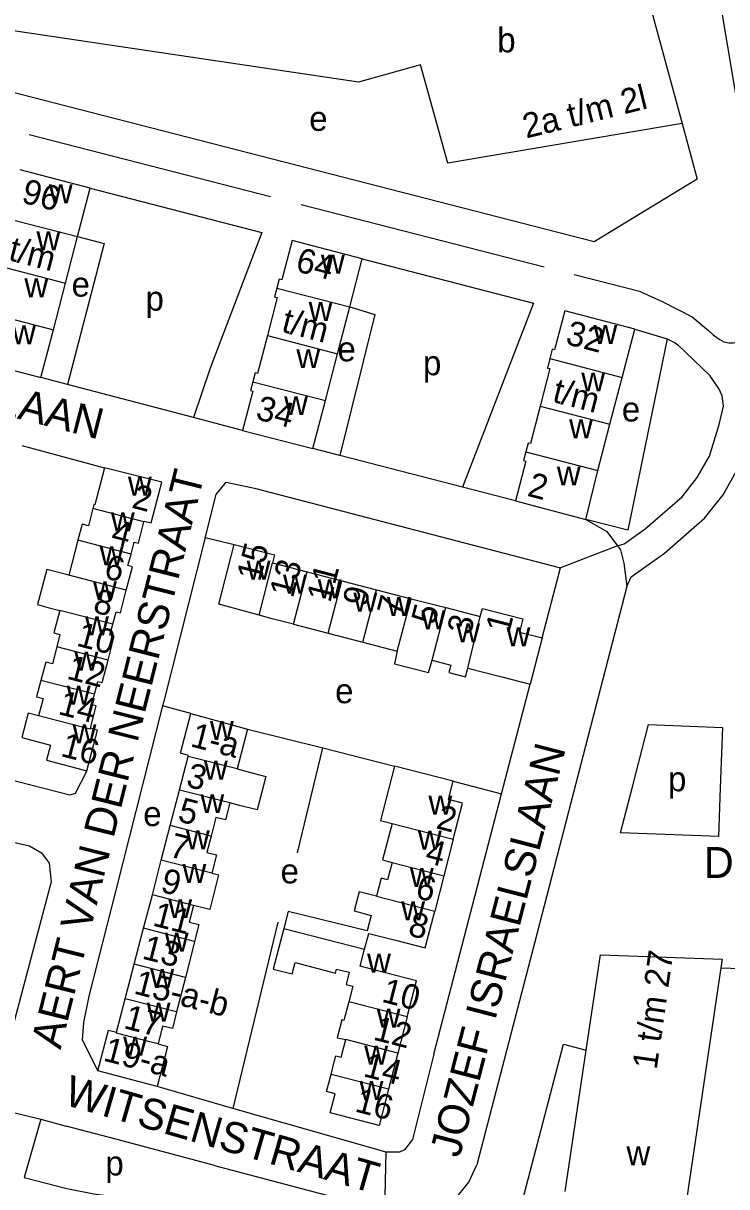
# Model space of a CAD drawing. Extents: x 163012 to 165277, y 382513 to 383987.
# Drawn here: x 164172.1 to 164286.1, y 383079.5 to 383268.2 of the extents above; entities that cross this region are included whole.
import ezdxf

# ---------------------------------------------------------------- set-up
doc = ezdxf.new("R2010")
doc.units = 0
for name, color, linetype in [('BLT_Basislijn', 7, 'Continuous'), ('BLT_Bebouwing', 7, 'Continuous'), ('BLT_Centroide', 7, 'Continuous'), ('BLT_Huisnummer', 7, 'Continuous'), ('BLT_Huisnummer_ tussenligend', 7, 'Continuous'), ('BLT_Huisnummer_reeks', 7, 'Continuous'), ('BLT_Onderverdeling_panden', 7, 'Continuous'), ('BLT_Straatnaam', 7, 'Continuous'), ('BLT_Vlakafsluiter', 7, 'Continuous')]:
    doc.layers.add(name, color=color, linetype=linetype)

msp = doc.modelspace()

# ---------------------------------------------------------------- linework, layer by layer
at = {"layer": 'BLT_Basislijn'}
for p, q in [((164278.85, 383251.93), (164281.32, 383242.91)), ((164182.93, 383241.49), (164210.77, 383234.27)), ((164227.03, 383230.01), (164254.77, 383222.82)), ((164271.19, 383218.62), (164276.45, 383217.06)), ((164276.45, 383217.06), (164270.07, 383185.98)), ((164179.28, 383209.61), (164174.96, 383210.74)), ((164187.08, 383207.57), (164179.28, 383209.61)), ((164199.68, 383204.28), (164187.08, 383207.57)), ((164207.64, 383202.19), (164199.68, 383204.28)), ((164171.86, 383199.75), (164185.27, 383196.1)), ((164223.39, 383198.1), (164219.02, 383199.23)), ((164243.25, 383192.97), (164223.39, 383198.1)), ((164251.86, 383190.75), (164243.25, 383192.97)), ((164270.07, 383185.98), (164263.24, 383187.74)), ((164201.59, 383184.83), (164206.29, 383183.7)), ((164256.19, 383168.54), (164259.14, 383179.91)), ((164249.62, 383143.26), (164254.25, 383161.02)), ((164199.23, 383156.26), (164194.65, 383157.52)), ((164208.41, 383153.75), (164220.64, 383150.73)), ((164216.53, 383133.67), (164220.64, 383150.73)), ((164220.64, 383150.73), (164232.26, 383147.73)), ((164241.75, 383145.29), (164249.62, 383143.26)), ((164238.62, 383101.01), (164249.62, 383143.26)), ((164213.35, 383122.42), (164206.03, 383092.23)), ((164206.03, 383092.23), (164193.8, 383095.81)), ((164170.1, 383091.69), (164174.95, 383090.47)), ((164174.95, 383090.47), (164179.06, 383089.37)), ((164187.08, 383087.25), (164179.06, 383089.37)), ((164199.45, 383083.97), (164187.08, 383087.25)), ((164203.06, 383082.96), (164199.45, 383083.97)), ((164203.06, 383082.96), (164227.61, 383076.48))]:
    msp.add_line(p, q, dxfattribs=at)
for points in [[(164291.86, 383231.28), (164279.61, 383304.09)], [(164281.32, 383242.91), (164264.6, 383232.79), (164167.66, 383257.68)], [(164212.18, 383240.05), (164173.02, 383250.11)], [(164256.51, 383228.67), (164217.14, 383238.78)], [(164180.89, 383233.61), (164185.21, 383232.5), (164179.28, 383209.61)], [(164210.77, 383234.27), (164202.38, 383212.26), (164199.68, 383204.28)], [(164272.17, 383224.65), (164261.35, 383227.43)], [(164272.17, 383224.65), (164275.63, 383223.09), (164280.5, 383220.6), (164283.15, 383218.41), (164283.9, 383217.7), (164284.86, 383216.97), (164285.65, 383216.54), (164286.42, 383216.37), (164287.16, 383216.37), (164287.95, 383216.53), (164288.74, 383216.9), (164289.7, 383217.85), (164290.82, 383219.29), (164292.14, 383221.04), (164292.96, 383222.46), (164293.46, 383223.78), (164293.68, 383224.91), (164293.66, 383225.79)], [(164225, 383222.2), (164229.05, 383221), (164223.39, 383198.1)], [(164254.77, 383222.82), (164243.25, 383192.97)], [(164276.45, 383217.06), (164277.74, 383216.4), (164278.18, 383216.04)], [(164285.59, 383206.14), (164285.37, 383207.77), (164284.84, 383208.98), (164283.38, 383211.1), (164278.18, 383216.04)], [(164269.92, 383176.86), (164270.61, 383178.43), (164275.99, 383182.3), (164282.49, 383187.94), (164285.5, 383191.75), (164287.9, 383196.02), (164289.7, 383201.81), (164292.48, 383213.42)], [(164268.4, 383183.46), (164269.49, 383183.79), (164272.89, 383186.22), (164278.85, 383191.4), (164281.33, 383194.54), (164283.28, 383198), (164284.87, 383203.14), (164285.59, 383206.14)], [(164201.59, 383184.83), (164201.67, 383185.14), (164203.37, 383191.77), (164204.96, 383193.77), (164209.59, 383192.82), (164259.14, 383179.91)], [(164263.24, 383187.74), (164266.68, 383185.77), (164268.4, 383183.46)], [(164201.59, 383184.83), (164194.79, 383158.04), (164194.65, 383157.52)], [(164268.4, 383183.46), (164268.88, 383182.81), (164269.42, 383180.65), (164269.92, 383176.86)], [(164269.92, 383176.86), (164254.93, 383119.05)], [(164194.65, 383157.52), (164187.08, 383127.63)], [(164270.82, 383144.4), (164273.44, 383154.48), (164285.39, 383154.01), (164285.04, 383144.23)], [(164182.4, 383147), (164180.48, 383143.32), (164179.62, 383143.05), (164158.52, 383148.46)], [(164285.04, 383144.23), (164284.76, 383136.34), (164268.88, 383136.93), (164270.82, 383144.4)], [(164155.69, 383138.68), (164173.1, 383134.8), (164175.07, 383133.67), (164176.28, 383132.01), (164176.6, 383128.98), (164168, 383096.77)], [(164187.08, 383127.63), (164182.71, 383110.43), (164181.84, 383106.16), (164181.63, 383103.33), (164184.18, 383098.35)], [(164254.93, 383119.05), (164245.58, 383083.09)], [(164285.13, 383115.03), (164323.49, 383113.71), (164339.9, 383111.29)], [(164370.33, 383052.83), (164251.23, 383070.43), (164259.63, 383102.63), (164263.34, 383101.65)], [(164238.62, 383101.01), (164235.19, 383087.19), (164233.87, 383085.54), (164233.08, 383085.16), (164230.93, 383085.13)], [(164230.93, 383085.13), (164206.03, 383092.23)], [(164174.95, 383090.47), (164172.24, 383081.04)], [(164239.38, 383075.67), (164239.63, 383075.74), (164241.87, 383077.25), (164244.29, 383080.29), (164245.58, 383083.09)], [(164172.24, 383081.04), (164179.13, 383079.22), (164183.55, 383078.36), (164193.56, 383077.04), (164198.39, 383076.57), (164201.71, 383075.98), (164205.94, 383074.65), (164210.15, 383072.83), (164211.54, 383071.85)]]:
    msp.add_lwpolyline(points, dxfattribs=at)
at = {"layer": 'BLT_Bebouwing'}
for p, q in [((164267.45, 383294.04), (164278.85, 383251.93)), ((164178.93, 383226.05), (164180.89, 383233.61)), ((164176.97, 383218.5), (164178.93, 383226.05)), ((164223.02, 383214.6), (164225, 383222.2)), ((164174.96, 383210.74), (164176.97, 383218.5)), ((164221.05, 383207.02), (164223.02, 383214.6)), ((164163.56, 383213.7), (164174.96, 383210.74)), ((164267.18, 383203.18), (164269.15, 383210.78)), ((164219.02, 383199.23), (164221.05, 383207.02)), ((164265.23, 383195.69), (164267.18, 383203.18)), ((164207.64, 383202.19), (164219.02, 383199.23)), ((164194.54, 383193.77), (164185.27, 383196.1)), ((164263.24, 383187.74), (164265.23, 383195.69)), ((164192.83, 383187.18), (164194.54, 383193.77)), ((164251.86, 383190.75), (164263.24, 383187.74)), ((164191.68, 383187.48), (164192.83, 383187.18)), ((164212.48, 383180.69), (164218.09, 383179.24)), ((164218.09, 383179.24), (164223.71, 383177.79)), ((164223.71, 383177.79), (164229.32, 383176.34)), ((164229.32, 383176.34), (164234.93, 383174.89)), ((164234.93, 383174.89), (164240.55, 383173.45)), ((164240.55, 383173.45), (164246.16, 383172)), ((164215.9, 383170.75), (164221.52, 383169.3)), ((164221.52, 383169.3), (164227.13, 383167.85)), ((164227.13, 383167.85), (164232.66, 383166.38)), ((164199.23, 383156.26), (164208.41, 383153.75)), ((164208.41, 383153.75), (164206.73, 383147.28)), ((164197.42, 383143.87), (164198.84, 383149.32)), ((164198.84, 383149.32), (164198.88, 383149.48)), ((164241.75, 383145.29), (164232.26, 383147.73)), ((164195.92, 383138.1), (164197.42, 383143.86)), ((164194.46, 383132.49), (164195.92, 383138.1)), ((164241.77, 383135.87), (164240.25, 383129.97)), ((164193.01, 383126.87), (164194.46, 383132.49)), ((164240.25, 383129.97), (164238.77, 383124.21)), ((164191.6, 383121.44), (164193.01, 383126.87)), ((164229.32, 383126.65), (164226.51, 383127.38)), ((164237.23, 383118.25), (164238.77, 383124.21)), ((164228.49, 383123.54), (164227.84, 383121.02)), ((164190.08, 383115.6), (164191.6, 383121.44)), ((164228.09, 383120.61), (164232.39, 383119.49)), ((164199.85, 383119.32), (164199.12, 383116.46)), ((164232.39, 383119.49), (164237.23, 383118.25)), ((164199.12, 383116.46), (164198.36, 383113.47)), ((164188.63, 383110.01), (164190.08, 383115.6)), ((164285.13, 383115.03), (164279.36, 383075.89)), ((164198.36, 383113.47), (164196.93, 383107.87)), ((164187.22, 383104.59), (164188.63, 383110.01)), ((164234.3, 383107.07), (164232.79, 383101.2)), ((164232.79, 383101.2), (164231.28, 383095.34)), ((164193.8, 383095.81), (164184.18, 383098.35))]:
    msp.add_line(p, q, dxfattribs=at)
for points in [[(164278.85, 383251.93), (164240.91, 383245.53), (164236.46, 383261.46), (164226.4, 383258.64), (164169.07, 383267.19)], [(164182.93, 383241.49), (164171.57, 383244.43)], [(164180.89, 383233.61), (164182.93, 383241.49)], [(164215.65, 383232.98), (164213.99, 383226.61), (164213.57, 383226.72), (164213.19, 383225.27)], [(164227.03, 383230.01), (164215.65, 383232.98)], [(164225, 383222.2), (164227.03, 383230.01)], [(164213.19, 383225.27), (164212.82, 383223.83), (164213.25, 383223.71), (164211.65, 383217.56)], [(164259.85, 383221.57), (164258.21, 383215.24), (164257.83, 383215.34), (164257.43, 383213.82)], [(164271.19, 383218.62), (164259.85, 383221.57)], [(164269.15, 383210.78), (164271.19, 383218.62)], [(164211.65, 383217.56), (164210.05, 383211.41), (164209.67, 383211.51), (164209.29, 383210.07)], [(164257.43, 383213.82), (164257.04, 383212.3), (164257.43, 383212.2), (164255.86, 383206.12)], [(164209.29, 383210.07), (164208.92, 383208.64), (164209.29, 383208.54), (164207.64, 383202.19)], [(164255.86, 383206.12), (164254.28, 383200.05), (164253.91, 383200.14), (164253.54, 383198.72)], [(164253.54, 383198.72), (164253.17, 383197.3), (164253.54, 383197.21), (164251.86, 383190.75)], [(164185.27, 383196.1), (164183.71, 383190.12)], [(164183.71, 383190.12), (164183.55, 383190.17), (164183.38, 383189.5)], [(164183.38, 383189.5), (164182.66, 383186.73), (164181.63, 383187)], [(164181.63, 383187), (164180.94, 383184.37)], [(164190.05, 383184.06), (164190.75, 383183.88), (164191.65, 383187.35)], [(164191.65, 383187.35), (164191.68, 383187.48)], [(164180.94, 383184.36), (164179.48, 383178.72)], [(164189.55, 383182.13), (164190.05, 383184.06)], [(164210.3, 383172.23), (164203.79, 383174.01), (164206.29, 383183.7)], [(164206.29, 383183.7), (164212.82, 383182.02), (164212.48, 383180.69)], [(164189.77, 383180.08), (164189.06, 383180.27), (164189.55, 383182.13)], [(164179.48, 383178.72), (164177.79, 383179.16), (164175.89, 383179.65), (164174.4, 383173.93), (164176.3, 383173.43), (164178, 383173)], [(164188.78, 383176.26), (164189.77, 383180.08)], [(164187.12, 383172.76), (164187.83, 383172.58), (164188.78, 383176.26)], [(164178, 383173), (164177.04, 383169.34), (164178.03, 383169.08)], [(164246.16, 383172), (164246.5, 383173.31), (164253.07, 383171.62), (164252.52, 383169.49), (164256.19, 383168.54)], [(164186.6, 383170.76), (164187.12, 383172.76)], [(164215.9, 383170.75), (164212.44, 383171.64), (164210.3, 383172.23)], [(164178.03, 383169.08), (164177.51, 383167.07)], [(164186.84, 383168.79), (164186.14, 383168.97), (164186.6, 383170.76)], [(164185.84, 383164.9), (164186.84, 383168.79)], [(164256.19, 383168.54), (164254.25, 383161.02)], [(164177.51, 383167.07), (164176.8, 383164.34), (164175.73, 383164.62), (164174.96, 383161.65)], [(164232.66, 383166.38), (164232.28, 383164.33), (164237.75, 383162.91), (164238.35, 383164.92)], [(164184.2, 383161.48), (164184.9, 383161.29), (164185.84, 383164.9)], [(164238.35, 383164.92), (164241.39, 383164.13), (164241.08, 383162.91), (164243.76, 383162.22), (164244.13, 383163.63)], [(164244.13, 383163.63), (164249.41, 383162.27), (164254.25, 383161.02)], [(164174.96, 383161.65), (164174.26, 383158.96)], [(164183.66, 383159.39), (164184.2, 383161.48)], [(164174.26, 383158.96), (164175.31, 383158.69), (164174.58, 383155.9)], [(164182.99, 383153.89), (164183.92, 383157.5), (164183.21, 383157.68), (164183.66, 383159.39)], [(164174.58, 383155.9), (164172.91, 383156.34), (164171.88, 383152.36), (164176.51, 383151.15), (164175.87, 383148.7), (164182.4, 383147)], [(164198.88, 383149.48), (164197.56, 383149.82), (164199.23, 383156.26)], [(164182.4, 383147), (164184.11, 383153.59), (164182.99, 383153.89)], [(164206.73, 383147.28), (164208.56, 383146.81), (164211.42, 383146.08), (164210.01, 383140.63), (164207.15, 383141.36), (164205.56, 383141.77)], [(164232.26, 383147.73), (164229.99, 383138.91), (164231.85, 383138.43)], [(164241.77, 383135.87), (164243.29, 383141.75), (164240.99, 383142.34), (164241.75, 383145.29)], [(164205.56, 383141.77), (164204.85, 383139.01), (164203.3, 383139.4), (164202.54, 383136.4)], [(164231.85, 383138.43), (164230.33, 383132.53), (164231.86, 383132.13)], [(164202.54, 383136.4), (164201.86, 383133.74)], [(164201.86, 383133.74), (164203.41, 383133.35), (164202.66, 383130.38)], [(164231.86, 383132.13), (164231.13, 383129.3), (164230.08, 383129.57), (164229.32, 383126.65)], [(164202.66, 383130.38), (164203.73, 383130.09), (164202.3, 383124.51)], [(164226.51, 383127.38), (164225.71, 383124.26), (164228.49, 383123.54)], [(164199.67, 383125.16), (164198.99, 383122.46), (164200.54, 383122.07)], [(164202.3, 383124.51), (164199.67, 383125.16)], [(164227.84, 383121.02), (164215.01, 383124.14), (164214.3, 383121.42)], [(164200.54, 383122.07), (164199.85, 383119.32)], [(164214.3, 383121.42), (164212.59, 383114.8), (164215.67, 383114.05), (164216.15, 383115.88), (164222.68, 383114.19), (164222.85, 383114.83), (164224.91, 383114.3), (164224.4, 383112.34), (164225.49, 383112.06), (164224.83, 383109.52)], [(164227.38, 383118.07), (164228.09, 383120.61)], [(164234.3, 383107.07), (164235.82, 383112.94), (164230.81, 383114.23), (164226.71, 383115.29), (164227.38, 383118.07)], [(164263.34, 383101.65), (164265.64, 383117.13)], [(164265.64, 383117.13), (164285.34, 383116.43), (164285.13, 383115.03)], [(164224.83, 383109.52), (164224.06, 383106.51), (164223.7, 383106.6), (164222.95, 383103.69), (164224.36, 383103.38)], [(164196.93, 383107.87), (164196.25, 383105.17), (164194.68, 383105.58), (164193.93, 383102.69)], [(164184.18, 383098.35), (164185.89, 383104.93), (164187.22, 383104.59)], [(164221.97, 383097.74), (164222.5, 383099.8), (164222.75, 383100.75), (164223.63, 383100.53), (164224.36, 383103.38)], [(164193.93, 383102.69), (164195.49, 383102.29), (164193.8, 383095.81)], [(164259.94, 383078.76), (164263.34, 383101.65)], [(164231.28, 383095.34), (164229.76, 383089.47), (164221.82, 383091.51), (164222.62, 383094.61), (164221.26, 383094.96), (164221.97, 383097.74)]]:
    msp.add_lwpolyline(points, dxfattribs=at)
at = {"layer": 'BLT_Onderverdeling_panden'}
for p, q in [((164169.11, 383236.67), (164180.89, 383233.61)), ((164167.56, 383229), (164178.93, 383226.05)), ((164213.19, 383225.27), (164225, 383222.2)), ((164165.18, 383221.56), (164176.97, 383218.5)), ((164211.65, 383217.56), (164223.02, 383214.6)), ((164257.43, 383213.82), (164269.15, 383210.78)), ((164209.29, 383210.07), (164221.05, 383207.02)), ((164255.86, 383206.12), (164267.18, 383203.18)), ((164253.54, 383198.72), (164265.23, 383195.69)), ((164191.65, 383187.35), (164183.38, 383189.5)), ((164189.55, 383182.13), (164180.94, 383184.36)), ((164210.3, 383172.23), (164212.48, 383180.69)), ((164188.78, 383176.26), (164179.48, 383178.72)), ((164215.9, 383170.75), (164218.09, 383179.24)), ((164221.52, 383169.3), (164223.71, 383177.79)), ((164227.13, 383167.85), (164229.32, 383176.34)), ((164232.66, 383166.38), (164234.93, 383174.89)), ((164186.6, 383170.76), (164178, 383173)), ((164238.35, 383164.92), (164240.55, 383173.45)), ((164244.13, 383163.63), (164246.16, 383172)), ((164185.84, 383164.9), (164177.51, 383167.07)), ((164183.66, 383159.39), (164174.96, 383161.65)), ((164206.73, 383147.28), (164198.84, 383149.32)), ((164205.56, 383141.77), (164197.42, 383143.86)), ((164202.54, 383136.4), (164195.92, 383138.1)), ((164231.85, 383138.43), (164241.77, 383135.87)), ((164202.66, 383130.38), (164194.46, 383132.49)), ((164231.86, 383132.13), (164240.25, 383129.97)), ((164199.67, 383125.16), (164193.01, 383126.87)), ((164229.32, 383126.65), (164238.77, 383124.21)), ((164199.85, 383119.32), (164191.6, 383121.44)), ((164214.3, 383121.42), (164227.38, 383118.07)), ((164198.36, 383113.47), (164190.08, 383115.6)), ((164196.93, 383107.87), (164188.63, 383110.01)), ((164234.3, 383107.07), (164224.83, 383109.52)), ((164232.79, 383101.2), (164224.36, 383103.38)), ((164231.28, 383095.34), (164221.97, 383097.74))]:
    msp.add_line(p, q, dxfattribs=at)
for points in [[(164182.99, 383153.89), (164182.94, 383153.73), (164174.58, 383155.9)], [(164193.93, 383102.69), (164192.37, 383103.09), (164187.18, 383104.42), (164187.22, 383104.59)]]:
    msp.add_lwpolyline(points, dxfattribs=at)
at = {"layer": 'BLT_Vlakafsluiter'}
for p, q in [((164268.4, 383183.46), (164259.14, 383179.91)), ((164230.67, 383075.67), (164230.93, 383085.13))]:
    msp.add_line(p, q, dxfattribs=at)

# ---------------------------------------------------------------- texts
at = {"layer": 'BLT_Centroide'}
for s, p in [('b', (164248.91, 383263.5)), ('e', (164218.44, 383250.76)), ('w', (164176.23, 383239.03)), ('w', (164174.23, 383231.38)), ('w', (164220.33, 383227.59)), ('w', (164172.27, 383223.75)), ('e', (164179.92, 383223.88)), ('p', (164191.91, 383221.6)), ('w', (164218.34, 383219.94)), ('w', (164170.27, 383216.16)), ('w', (164264.5, 383216.19)), ('e', (164223.01, 383213.38)), ('w', (164216.35, 383212.28)), ('p', (164236.87, 383211.13)), ('w', (164262.52, 383208.5)), ('w', (164214.36, 383204.66)), ('e', (164269.1, 383203.63)), ('w', (164260.55, 383200.91)), ('w', (164258.56, 383193.25)), ('w', (164189.05, 383191.62)), ('w', (164186.29, 383185.81)), ('w', (164184.48, 383180.31)), ('w', (164208.3, 383177.98)), ('w', (164214.19, 383175.72)), ('w', (164183.39, 383174.62)), ('w', (164219.8, 383174.97)), ('w', (164225.59, 383172.78)), ('w', (164231.03, 383172.08)), ('w', (164236.61, 383169.92)), ('w', (164182.1, 383168.94)), ('w', (164242.25, 383167.8)), ('w', (164250.41, 383167.16)), ('w', (164180.38, 383163.22)), ('w', (164179.13, 383157.69)), ('e', (164222.63, 383157.94)), ('w', (164180.07, 383151.44)), ('w', (164202.34, 383152)), ('w', (164201.37, 383145.53)), ('p', (164276.58, 383143.66)), ('w', (164200.8, 383140.12)), ('w', (164237.76, 383139.88)), ('e', (164191.53, 383138.02)), ('w', (164198.45, 383134.25)), ('w', (164236.05, 383134.19)), ('w', (164197.89, 383128.81)), ('e', (164213.79, 383128.72)), ('w', (164234.75, 383128.16)), ('w', (164195.59, 383123.09)), ('w', (164233.34, 383122.72)), ('w', (164195.02, 383117.66)), ('w', (164227.81, 383114.25)), ('w', (164192.67, 383111.75)), ('w', (164192.09, 383106.31)), ('w', (164229.37, 383105.34)), ('w', (164188.29, 383100.78)), ('w', (164227.35, 383099.34)), ('w', (164226.59, 383093.59)), ('w', (164269.85, 383083.01)), ('p', (164185.39, 383081.35))]:
    msp.add_text(s, height=4, dxfattribs=at).set_placement(p)
at = {"layer": 'BLT_Huisnummer'}
for s, rotation, p in [('2', 345.423, (164189.49, 383189.68)), ('15', 75.5358, (164210.46, 383177.54)), ('6', 345.4255, (164184.99, 383178.28)), ('9', 75.5375, (164227.65, 383173.43)), ('5', 75.5378, (164238.77, 383170.51)), ('1', 75.5378, (164250.81, 383169.06)), ('10', 345.421, (164180.55, 383167.3)), ('16', 345.4256, (164178, 383149.4)), ('5', 345.5841, (164196.95, 383138.84)), ('2', 345.5262, (164238.84, 383137.69)), ('9', 345.579, (164194.17, 383127.39)), ('8', 345.5415, (164234.27, 383120.34)), ('13', 345.5794, (164191.19, 383116.56)), ('10', 345.5342, (164230.01, 383109.56)), ('16', 345.54, (164225.66, 383091.77))]:
    msp.add_text(s, height=4, rotation=rotation, dxfattribs=at).set_placement(p)
at = {"layer": 'BLT_Huisnummer_ tussenligend'}
for s, rotation, p in [('4', 345.423, (164186.11, 383183.94)), ('13', 75.5375, (164215.79, 383174.88)), ('11', 75.5375, (164221.83, 383174.12)), ('8', 345.4255, (164183.22, 383172.73)), ('7', 75.5378, (164233.22, 383171.89)), ('3', 75.5378, (164244.56, 383168.82)), ('12', 345.421, (164178.99, 383161.95)), ('14', 345.421, (164177.58, 383156.21)), ('3', 345.5855, (164198.31, 383144.48)), ('7', 345.5841, (164195.55, 383133.1)), ('4', 345.5262, (164237.04, 383132.15)), ('6', 345.5262, (164235.46, 383126.41)), ('11', 345.579, (164192.89, 383121.92)), ('15-a-b', 345.5794, (164189.84, 383110.89)), ('17', 345.5794, (164188.21, 383105.27)), ('12', 345.5342, (164228.64, 383103.42)), ('14', 345.5342, (164227.04, 383097.48))]:
    msp.add_text(s, height=4, rotation=rotation, dxfattribs=at).set_placement(p)
at = {"layer": 'BLT_Huisnummer_reeks'}
for s, rotation, p in [('2a t/m 2l', 13.9416, (164253.59, 383249.51)), ('96', 345.4649, (164171.63, 383239.19)), ('t/m', 345.4596, (164169.52, 383229.84)), ('64', 345.4351, (164216.04, 383228.05)), ('t/m', 345.4245, (164213.77, 383218.23)), ('32', 345.4518, (164259.8, 383216.23)), ('t/m', 345.4459, (164257.67, 383206.86)), ('34', 345.4181, (164209.59, 383204.05)), ('2', 345.4483, (164253.62, 383191.6)), ('1-a', 345.5855, (164199.01, 383150.98)), ('1 t/m 27', 81.9217, (164274.74, 383098.42)), ('19-a', 345.5788, (164184.9, 383100.01))]:
    msp.add_text(s, height=4, rotation=rotation, dxfattribs=at).set_placement(p)
at = {"layer": 'BLT_Straatnaam'}
for s, height, rotation, p in [('JOZEF ISRAELSLAAN', 5, 279.4601, (164281.49, 383305.6)), ('JAN VAN DE CAPELLELAAN', 5, 345.5262, (164098.31, 383222.9)), ('AERT VAN DER NEERSTRAAT', 4.9999, 75.9525, (164178.13, 383101.67)), ('JOZEF ISRAELSLAAN', 5, 75.4663, (164242.79, 383084.08)), ('WITSENSTRAAT', 5, 343.9847, (164178.49, 383092.88))]:
    msp.add_text(s, height=height, rotation=rotation, dxfattribs=at).set_placement(p)
msp.add_text('DIRIGENTPLEIN', height=5, dxfattribs=at).set_placement((164282.4, 383129.61))

doc.saveas('drawing.dxf')
